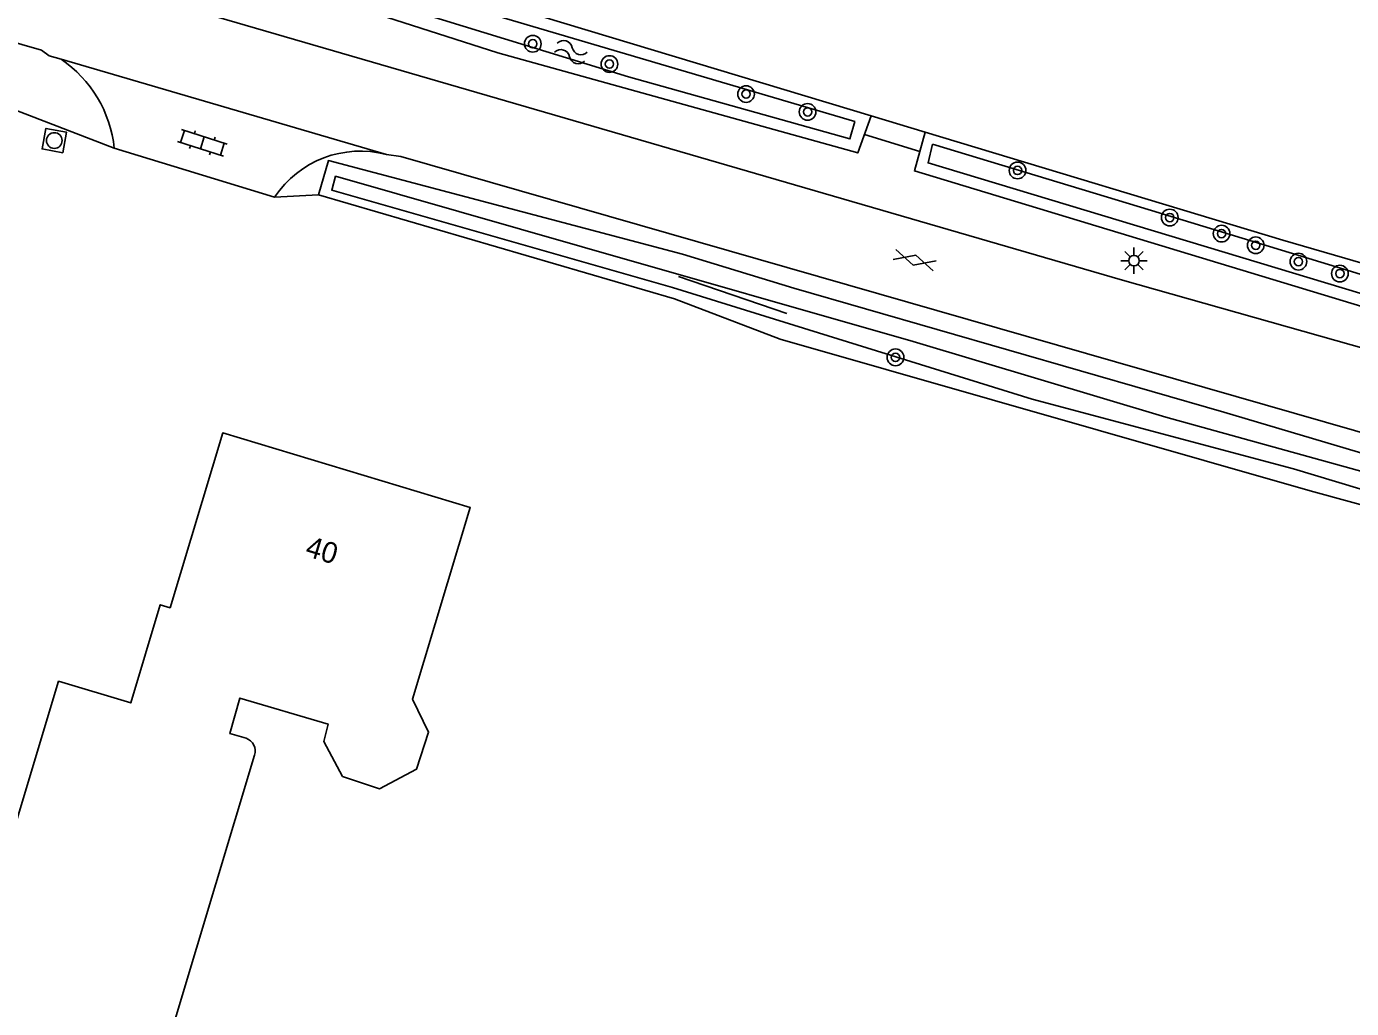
# Model space of a CAD drawing. Extents: x 133000 to 136000, y 400500 to 403500.
# Drawn here: x 134239.1 to 134302.6, y 400922.5 to 400969.5 of the extents above; entities that cross this region are included whole.
import ezdxf

# ---------------------------------------------------------------- set-up
doc = ezdxf.new("R2010")
doc.units = 0
for name, color, linetype in [('gg-anno-huisnummerreeks BGT', 7, 'Continuous'), ('gg-bbg-hoofdgebouw', 7, 'Continuous'), ('gg-knt-verharding', 7, 'Continuous'), ('gg-kntw-bovenkant insteek waterloop', 7, 'Continuous'), ('gg-kntw-waterlijn', 7, 'Continuous'), ('gg-kwrk-duiker nz buis', 7, 'Continuous'), ('gt-grn-groengrens', 7, 'Continuous'), ('gt-symb-boom', 7, 'Continuous'), ('gt-symb-gesloten verharding', 7, 'Continuous'), ('gt-symb-klinker verharding', 7, 'Continuous'), ('gt-symb-lichtmast', 7, 'Continuous'), ('gt-symb-rioolschacht', 7, 'Continuous'), ('gt-symb-watersymbool', 7, 'Continuous')]:
    doc.layers.add(name, color=color, linetype=linetype)

# ---------------------------------------------------------------- blocks, each defined once
blk = doc.blocks.new('gt0-BOOM')
at = {"layer": 'gt-symb-boom'}
for radius in [0.4, 0.2]:
    blk.add_circle((0, 0), radius, dxfattribs=at)
blk = doc.blocks.new('gt0-LMAST')
at = {"layer": 'gt-symb-lichtmast'}
for p, q in [((-0.182, 0.173), (-0.447, 0.438)), ((-0.005, 0.246), (-0.005, 0.621)), ((0.172, 0.173), (0.437, 0.438)), ((-0.255, -0.004), (-0.63, -0.004)), ((-0.182, -0.181), (-0.447, -0.446)), ((-0.005, -0.254), (-0.005, -0.629)), ((0.437, -0.446), (0.172, -0.181)), ((0.245, -0.004), (0.62, -0.004))]:
    blk.add_line(p, q, dxfattribs=at)
blk.add_circle((-0.005, -0.004), 0.25, dxfattribs=at)
blk = doc.blocks.new('gt0-GESVH1')
at = {"layer": 'gt-symb-gesloten verharding'}
for p, q in [((-0.992, -0.261), (0.008, 0.239)), ((0.008, -0.261), (-0.992, 0.239)), ((0.008, 0.239), (1.008, -0.261)), ((1.008, 0.239), (0.008, -0.261))]:
    blk.add_line(p, q, dxfattribs=at)
blk = doc.blocks.new('gt0-RS')
at = {"layer": 'gt-symb-rioolschacht'}
blk.add_lwpolyline([(-0.5, -0.5), (0.5, -0.5), (0.5, 0.5), (-0.5, 0.5)], close=True, dxfattribs=at)
blk.add_circle((0, 0), 0.375, dxfattribs=at)
blk = doc.blocks.new('gt0-KL1')
at = {"layer": 'gt-symb-klinker verharding'}
for p, q in [((-1.15, 0.3), (1.15, 0.3)), ((-1, -0.3), (-1, 0.3)), ((-0.5, 0.3), (-0.5, 0.45)), ((0, -0.3), (0, 0.3)), ((0.5, 0.3), (0.5, 0.45)), ((1, -0.3), (1, 0.3)), ((-1.15, -0.3), (1.15, -0.3)), ((-0.5, -0.45), (-0.5, -0.3)), ((0.5, -0.45), (0.5, -0.3))]:
    blk.add_line(p, q, dxfattribs=at)
blk = doc.blocks.new('gt0-WA')
at = {"layer": 'gt-symb-watersymbool'}
for centre, start, end in [((-0.323, 0.022), 28.07249, 151.92751), ((0.427, 0.422), 208.07248, 331.92751), ((-0.323, -0.428), 28.07249, 151.92751), ((0.427, -0.028), 208.07248, 331.92751)]:
    blk.add_arc(centre, 0.425, start, end, dxfattribs=at)

msp = doc.modelspace()

# ---------------------------------------------------------------- linework, layer by layer
at = {"layer": 'gg-bbg-hoofdgebouw'}
msp.add_lwpolyline([(134249.63, 400935.437), (134248.846, 400935.661), (134249.332, 400937.363), (134253.566, 400936.11), (134253.349, 400935.284), (134254.251, 400933.608), (134256.023, 400933.021), (134257.783, 400933.949), (134258.371, 400935.73), (134257.6, 400937.302), (134260.367, 400946.484), (134248.514, 400950.056), (134245.992, 400941.688), (134245.523, 400941.829), (134244.109, 400937.127), (134240.652, 400938.167), (134233.921, 400915.778), (134243.51, 400912.895), (134250.038, 400934.621)], dxfattribs=at)
msp.add_arc((134249.408, 400934.816), 0.659, 342.76867, 70.36144, dxfattribs=at)
at = {"layer": 'gg-knt-verharding'}
for p, q in [((134240.77, 400967.95), (134256.361, 400963.389)), ((134250.999, 400961.356), (134243.317, 400963.694))]:
    msp.add_line(p, q, dxfattribs=at)
for points in [[(134240.77, 400967.95), (134240.198, 400968.111), (134239.841, 400968.381), (134214.68, 400975.651), (134214.436, 400975.624), (134214.035, 400975.762)], [(134244.783, 400971.23), (134246.905, 400970.589), (134247.33, 400970.233), (134291.601, 400957.378), (134344.242, 400942.473)], [(134256.361, 400963.389), (134257.033, 400963.295), (134339.816, 400939.508), (134340.293, 400939.196), (134346.864, 400937.308), (134347.724, 400937.223), (134392.346, 400923.928), (134392.871, 400923.626), (134399.943, 400921.255), (134401.631, 400920.901), (134407.757, 400918.869), (134413.82, 400916.658)]]:
    msp.add_lwpolyline(points, dxfattribs=at)
for centre, radius, start, end in [((134237.515, 400963.112), 5.831, 5.72693, 56.06983), ((134255.101, 400958.624), 4.929, 75.19101, 146.33739)]:
    msp.add_arc(centre, radius, start, end, dxfattribs=at)
at = {"layer": 'gg-kntw-bovenkant insteek waterloop'}
msp.add_line((134247.222, 400975.005), (134279.564, 400965.247), dxfattribs=at)
for points in [[(134279.564, 400965.247), (134278.918, 400963.465), (134261.682, 400968.268), (134246.546, 400973.135)], [(134282.142, 400964.467), (134281.63, 400962.603), (134316.315, 400952.088), (134344.952, 400943.918), (134345.479, 400945.795)], [(134345.479, 400945.795), (134341.532, 400947.008), (134299.277, 400959.284), (134282.142, 400964.467)], [(134275.855, 400956.996), (134270.527, 400958.614), (134253.576, 400963.101), (134253.096, 400961.457)], [(134253.096, 400961.457), (134270.139, 400956.482), (134275.199, 400954.548)], [(134275.855, 400956.996), (134296.441, 400951.055), (134320.031, 400944.043), (134341.093, 400937.534), (134340.439, 400935.505)], [(134340.439, 400935.505), (134326.543, 400939.631), (134312.834, 400943.94), (134300.583, 400947.291), (134275.199, 400954.548)]]:
    msp.add_lwpolyline(points, dxfattribs=at)
at = {"layer": 'gg-kntw-waterlijn'}
for points in [[(134247.413, 400974.326), (134247.16, 400973.505), (134267.934, 400967.115), (134278.541, 400964.135), (134278.776, 400964.971), (134261.421, 400970.097), (134247.413, 400974.326)], [(134282.501, 400963.894), (134292.982, 400960.704), (134308.632, 400955.94), (134341.958, 400946.293), (134344.924, 400945.435), (134344.683, 400944.604), (134338.628, 400946.357), (134308.888, 400954.966), (134282.289, 400962.988), (134282.501, 400963.894)], [(134340.332, 400936.996), (134340.1, 400936.195), (134319.527, 400942.389), (134299.785, 400948.332), (134287.269, 400951.675), (134270.051, 400957.024), (134253.732, 400961.69), (134253.92, 400962.348), (134265.731, 400958.971), (134281.566, 400954.443), (134293.671, 400950.818), (134303.867, 400947.995), (134318.867, 400943.529), (134340.332, 400936.996)]]:
    msp.add_lwpolyline(points, dxfattribs=at)
at = {"layer": 'gg-kwrk-duiker nz buis'}
for p, q in [((134279.241, 400964.356), (134281.886, 400963.535)), ((134270.333, 400957.548), (134275.527, 400955.772))]:
    msp.add_line(p, q, dxfattribs=at)
at = {"layer": 'gt-grn-groengrens'}
for p, q in [((134238.148, 400965.688), (134243.317, 400963.694)), ((134279.564, 400965.247), (134282.142, 400964.467)), ((134250.999, 400961.356), (134253.096, 400961.457))]:
    msp.add_line(p, q, dxfattribs=at)

# ---------------------------------------------------------------- block references
at = {"layer": 'gt-symb-boom'}
for p in [(134263.359, 400968.696), (134267.029, 400967.725), (134273.571, 400966.288), (134276.519, 400965.432), (134286.57, 400962.63), (134293.858, 400960.372), (134296.341, 400959.602), (134297.974, 400959.044), (134300.019, 400958.261), (134302.005, 400957.688), (134280.726, 400953.678)]:
    msp.add_blockref('gt0-BOOM', p, dxfattribs=at)
at = {"layer": 'gt-symb-gesloten verharding', "rotation": -16.13420459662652}
msp.add_blockref('gt0-GESVH1', (134281.633, 400958.344), dxfattribs=at)
at = {"layer": 'gt-symb-klinker verharding', "rotation": -17.583097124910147}
msp.add_blockref('gt0-KL1', (134247.54, 400963.95), dxfattribs=at)
at = {"layer": 'gt-symb-lichtmast'}
msp.add_blockref('gt0-LMAST', (134292.15, 400958.311), dxfattribs=at)
at = {"layer": 'gt-symb-rioolschacht', "rotation": 79.57734545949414}
msp.add_blockref('gt0-RS', (134240.448, 400964.062), dxfattribs=at)
at = {"layer": 'gt-symb-watersymbool', "rotation": -16.49622421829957}
msp.add_blockref('gt0-WA', (134265.138, 400968.308), dxfattribs=at)

# ---------------------------------------------------------------- texts
at = {"layer": 'gg-anno-huisnummerreeks BGT'}
msp.add_text('40', height=1, rotation=343.2, dxfattribs=at).set_placement((134252.414, 400944.181))

doc.saveas('drawing.dxf')
